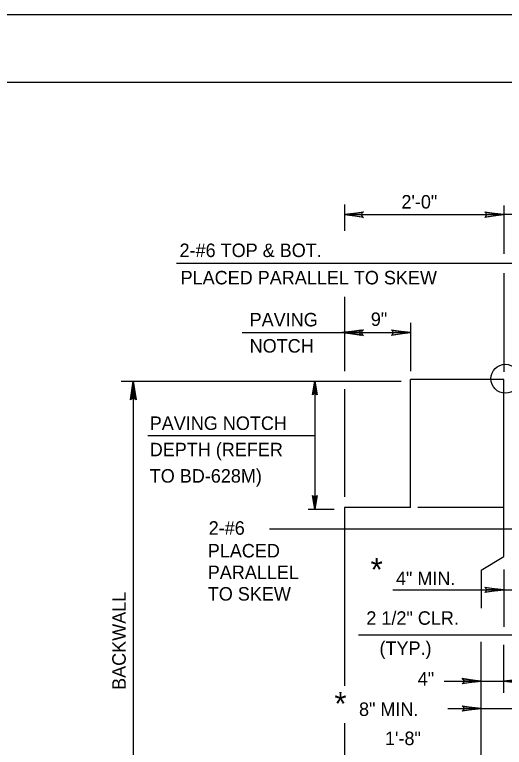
# Model space of a CAD drawing. Extents: x 638653 to 642302, y 298557 to 300414.
# Drawn here: x 639276.5 to 639385.5, y 300175.5 to 300338.5 of the extents above; entities that cross this region are included whole.
import ezdxf

# ---------------------------------------------------------------- set-up
doc = ezdxf.new("R2010")
doc.units = 0
doc.layers.add('1', color=7, linetype='Continuous')
doc.layers.add('PLT-BNDY', color=7, linetype='Continuous')

msp = doc.modelspace()

# ---------------------------------------------------------------- linework, layer by layer
at = {"layer": '1'}
for p, q in [((639022.16, 300323.52), (639808.16, 300323.52)), ((639349.91, 300296.31), (639349.91, 300290.41)), ((639385.38, 300296.08), (639385.38, 300285.34)), ((639349.91, 300294.04), (639385.06, 300294.04)), ((639393.35, 300294.04), (639385.06, 300294.04)), ((639312.54, 300283.2), (639389.88, 300283.2)), ((639385.38, 300281.04), (639385.38, 300259.04)), ((639349.91, 300275.77), (639349.91, 300259.19)), ((639364.6, 300269.97), (639364.6, 300259.19)), ((639327.18, 300267.79), (639349.44, 300267.79)), ((639349.44, 300267.79), (639364.6, 300267.79)), ((639300.23, 300257), (639362.56, 300257)), ((639302.91, 300257), (639302.91, 300176.74)), ((639343.33, 300257), (639343.33, 300228.51)), ((639385.38, 300257.32), (639364.6, 300257.32)), ((639364.6, 300228.83), (639364.6, 300257.32)), ((639385.38, 300217.95), (639385.38, 300257.32)), ((639349.91, 300255.16), (639349.91, 300231.24)), ((639306.15, 300244.85), (639343.33, 300244.85)), ((639341.85, 300228.51), (639347.65, 300228.51)), ((639364.6, 300228.83), (639349.91, 300228.83)), ((639349.91, 300228.83), (639349.91, 300216.53)), ((639349.91, 300228.83), (639349.91, 300189.21)), ((639385.38, 300228.83), (639366.24, 300228.83)), ((639333.2, 300224.15), (639395.13, 300224.15)), ((639380.38, 300214.92), (639385.38, 300217.95)), ((639380.38, 300214.92), (639380.38, 300206.5)), ((639385.38, 300215.08), (639385.38, 300202.33)), ((639349.91, 300209.73), (639349.91, 300206.93)), ((639360.67, 300210.55), (639385.38, 300210.55)), ((639385.38, 300210.55), (639387.56, 300210.55)), ((639353.05, 300200.55), (639393.35, 300200.55)), ((639380.38, 300162.11), (639380.38, 300198.97)), ((639385.38, 300187.61), (639385.38, 300198.28)), ((639372.1, 300190.23), (639380.38, 300190.23)), ((639380.38, 300190.23), (639385.38, 300190.23)), ((639391.55, 300190.23), (639385.38, 300190.23)), ((639372.91, 300184.14), (639393.64, 300184.14)), ((639349.91, 300180.86), (639349.91, 300126.09)), ((639302.91, 300177.42), (639302.91, 300161.48))]:
    msp.add_line(p, q, dxfattribs=at)
for points in [[(639353.97, 300293.57), (639353.81, 300293.88), (639349.91, 300294.04), (639353.97, 300293.57), (639354.13, 300293.41), (639349.91, 300294.04), (639353.81, 300294.19), (639353.97, 300294.5), (639349.91, 300294.04), (639354.13, 300294.66), (639353.97, 300294.5)], [(639353.97, 300293.57), (639353.81, 300293.88), (639349.91, 300294.04), (639353.97, 300293.57), (639354.13, 300293.41), (639349.91, 300294.04), (639353.81, 300294.19), (639353.97, 300294.5), (639349.91, 300294.04), (639354.13, 300294.66), (639353.97, 300294.5)], [(639381.31, 300294.5), (639381.47, 300294.19), (639385.38, 300294.04), (639381.31, 300294.5), (639381.16, 300294.66), (639385.38, 300294.04), (639381.47, 300293.88), (639381.31, 300293.57), (639385.38, 300294.04), (639381.16, 300293.41), (639381.31, 300293.57)], [(639353.5, 300267.32), (639353.35, 300267.63), (639349.44, 300267.79), (639353.5, 300267.32), (639353.66, 300267.16), (639349.44, 300267.79), (639353.35, 300267.94), (639353.5, 300268.25), (639349.44, 300267.79), (639353.66, 300268.41), (639353.5, 300268.25)], [(639353.97, 300267.32), (639353.81, 300267.63), (639349.91, 300267.79), (639353.97, 300267.32), (639354.13, 300267.16), (639349.91, 300267.79), (639353.81, 300267.94), (639353.97, 300268.25), (639349.91, 300267.79), (639354.13, 300268.41), (639353.97, 300268.25)], [(639360.53, 300268.25), (639360.69, 300267.94), (639364.6, 300267.79), (639360.53, 300268.25), (639360.38, 300268.41), (639364.6, 300267.79), (639360.69, 300267.63), (639360.53, 300267.32), (639364.6, 300267.79), (639360.38, 300267.16), (639360.53, 300267.32)], [(639302.44, 300252.94), (639302.75, 300253.1), (639302.91, 300257), (639302.44, 300252.94), (639302.28, 300252.79), (639302.91, 300257), (639303.06, 300253.1), (639303.37, 300252.94), (639302.91, 300257), (639303.53, 300252.79), (639303.37, 300252.94)], [(639342.96, 300254.1), (639343.17, 300254.21), (639343.33, 300257), (639342.96, 300254.1), (639342.83, 300253.95), (639343.33, 300257), (639343.46, 300254.21), (639343.67, 300254.11), (639343.33, 300257), (639343.81, 300253.95), (639343.67, 300254.11)], [(639343.69, 300231.42), (639343.48, 300231.31), (639343.33, 300228.51), (639343.69, 300231.42), (639343.82, 300231.57), (639343.33, 300228.51), (639343.19, 300231.31), (639342.98, 300231.41), (639343.33, 300228.51), (639342.84, 300231.57), (639342.98, 300231.41)], [(639381.31, 300211.01), (639381.47, 300210.7), (639385.38, 300210.55), (639381.31, 300211.01), (639381.16, 300211.17), (639385.38, 300210.55), (639381.47, 300210.39), (639381.31, 300210.08), (639385.38, 300210.55), (639381.16, 300209.92), (639381.31, 300210.08)], [(639381.31, 300211.01), (639381.47, 300210.7), (639385.38, 300210.55), (639381.31, 300211.01), (639381.16, 300211.17), (639385.38, 300210.55), (639381.47, 300210.39), (639381.31, 300210.08), (639385.38, 300210.55), (639381.16, 300209.92), (639381.31, 300210.08)], [(639376.31, 300190.7), (639376.47, 300190.39), (639380.38, 300190.23), (639376.31, 300190.7), (639376.16, 300190.86), (639380.38, 300190.23), (639376.47, 300190.07), (639376.31, 300189.76), (639380.38, 300190.23), (639376.16, 300189.61), (639376.31, 300189.76)], [(639389.44, 300189.76), (639389.28, 300190.07), (639385.38, 300190.23), (639389.44, 300189.76), (639389.6, 300189.61), (639385.38, 300190.23), (639389.28, 300190.39), (639389.44, 300190.7), (639385.38, 300190.23), (639389.6, 300190.86), (639389.44, 300190.7)], [(639376.31, 300184.61), (639376.47, 300184.3), (639380.38, 300184.14), (639376.31, 300184.61), (639376.16, 300184.77), (639380.38, 300184.14), (639376.47, 300183.99), (639376.31, 300183.67), (639380.38, 300184.14), (639376.16, 300183.52), (639376.31, 300183.67)]]:
    msp.add_lwpolyline(points, dxfattribs=at)
msp.add_circle((639385.74, 300257.52), 3.22, dxfattribs=at)
at = {"layer": 'PLT-BNDY'}
msp.add_lwpolyline([(638982.16, 300338.52), (639823.16, 300338.52), (639823.16, 299744.52), (638982.16, 299744.52)], close=True, dxfattribs=at)

# ---------------------------------------------------------------- texts
at = {"layer": '1'}
for s, height, p in [('2\'-0"', 3, (639362.6, 300295.38)), ('2-#6 TOP & BOT.', 3, (639313.21, 300284.59)), ('PLACED PARALLEL TO SKEW', 3, (639313.44, 300278.51)), ('PAVING', 3, (639328.81, 300269.16)), ('9"', 3, (639355.79, 300269.26)), ('NOTCH', 3, (639328.81, 300263.33)), ('PAVING NOTCH', 3, (639306.57, 300246.12)), ('DEPTH (REFER', 3, (639306.57, 300240.26)), ('TO BD-628M)', 3, (639306.57, 300234.4)), ('2-#6', 3, (639319.69, 300222.81)), ('PLACED', 3, (639319.49, 300217.75)), ('*', 5.18, (639355.74, 300212.46)), ('PARALLEL', 3, (639319.49, 300212.95)), ('4" MIN.', 3, (639361.38, 300211.59)), ('TO SKEW', 3, (639319.49, 300208.15)), ('2 1/2" CLR.', 3, (639354.79, 300202.77)), ('(TYP.)', 3, (639357.72, 300196.08)), ('4"', 3, (639366.23, 300189.26)), ('*', 5.18, (639347.68, 300182.63)), ('8" MIN.', 3, (639353.16, 300182.48)), ('1\'-8"', 3, (639358.94, 300176))]:
    msp.add_text(s, height=height, dxfattribs=at).set_placement(p)
msp.add_text('BACKWALL', height=3, rotation=90, dxfattribs=at).set_placement((639301.23, 300188.28))

doc.saveas('drawing.dxf')
